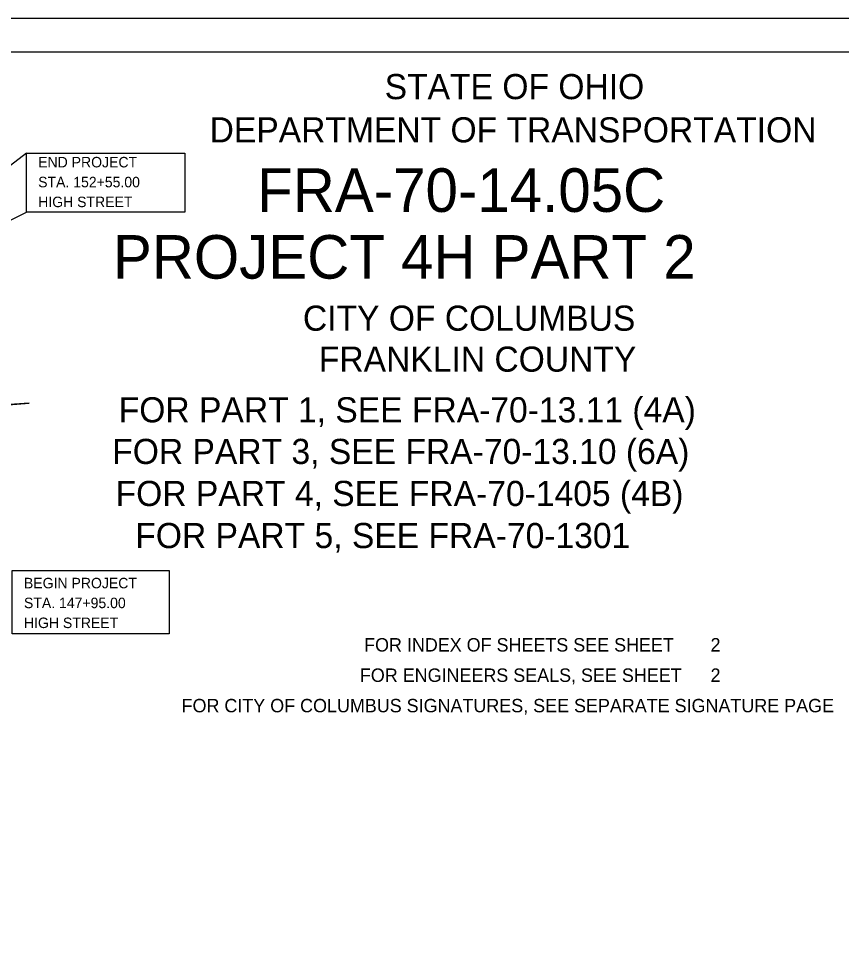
# Model space of a CAD drawing. Extents: x 0 to 34, y -6.2 to 22.
# Drawn here: x 9.93 to 22.21, y 8.27 to 22 of the extents above; entities that cross this region are included whole.
import ezdxf

# ---------------------------------------------------------------- set-up
doc = ezdxf.new("R2010")
doc.units = 0
for name, color, linetype in [('GM_X_Corporation', 7, 'Continuous'), ('SH_Border', 7, 'Continuous'), ('SH_Cut_Line', 7, 'Continuous'), ('SH_Data', 7, 'Continuous')]:
    doc.layers.add(name, color=color, linetype=linetype)

msp = doc.modelspace()

# ---------------------------------------------------------------- linework, layer by layer
at = {"layer": 'GM_X_Corporation'}
msp.add_lwpolyline([(4.68, 15.826), (10.09, 16.261), (4.969, 15.909)], dxfattribs=at)
at = {"layer": 'SH_Border'}
msp.add_lwpolyline([(2, 21.5), (33.5, 21.5), (33.5, 0.5), (2, 0.5)], close=True, dxfattribs=at)
at = {"layer": 'SH_Cut_Line'}
msp.add_lwpolyline([(0, 0), (34, 0), (34, 22), (0, 22)], close=True, dxfattribs=at)
at = {"layer": 'SH_Data'}
for points in [[(10.046, 19.989), (6.752, 17.455), (10.046, 19.108)], [(10.046, 19.989), (12.412, 19.989), (12.412, 19.108), (10.046, 19.108)], [(12.175, 12.816), (9.835, 12.816), (9.835, 13.765), (12.175, 13.765)]]:
    msp.add_lwpolyline(points, close=True, dxfattribs=at)

# ---------------------------------------------------------------- texts
for s, height, p in [('STATE OF OHIO', 0.375, (15.392, 20.795)), ('DEPARTMENT OF TRANSPORTATION', 0.375, (12.78, 20.15)), ('FRA-70-14.05C ', 0.65, (13.49, 19.113)), ('PROJECT 4H PART 2', 0.65, (11.338, 18.117)), ('CITY OF COLUMBUS  ', 0.375, (14.172, 17.34)), ('FRANKLIN COUNTY', 0.375, (14.41, 16.729)), ('FOR PART 1, SEE FRA-70-13.11 (4A)', 0.375, (11.424, 15.973)), ('FOR PART 3, SEE FRA-70-13.10 (6A)', 0.375, (11.327, 15.352)), ('FOR PART 4, SEE FRA-70-1405 (4B) ', 0.375, (11.378, 14.725)), ('   FOR PART 5, SEE FRA-70-1301   ', 0.375, (11.253, 14.097)), ('FOR INDEX OF SHEETS SEE SHEET', 0.2, (15.085, 12.554)), ('2', 0.2, (20.254, 12.554)), ('FOR ENGINEERS SEALS, SEE SHEET', 0.2, (15.022, 12.101)), ('2', 0.2, (20.254, 12.101)), ('FOR CITY OF COLUMBUS SIGNATURES, SEE SEPARATE SIGNATURE PAGE', 0.2, (12.362, 11.647))]:
    msp.add_text(s, height=height, dxfattribs=at).set_placement(p)
for s, p in [('END PROJECT', (10.222, 19.777)), ('STA. 152+55.00', (10.222, 19.48)), ('HIGH STREET', (10.222, 19.184)), ('BEGIN PROJECT', (10.01, 13.497)), ('STA. 147+95.00', (10.01, 13.201)), ('HIGH STREET', (10.01, 12.904))]:
    msp.add_text(s, height=0.15649, rotation=360, dxfattribs=at).set_placement(p)

doc.saveas('drawing.dxf')
